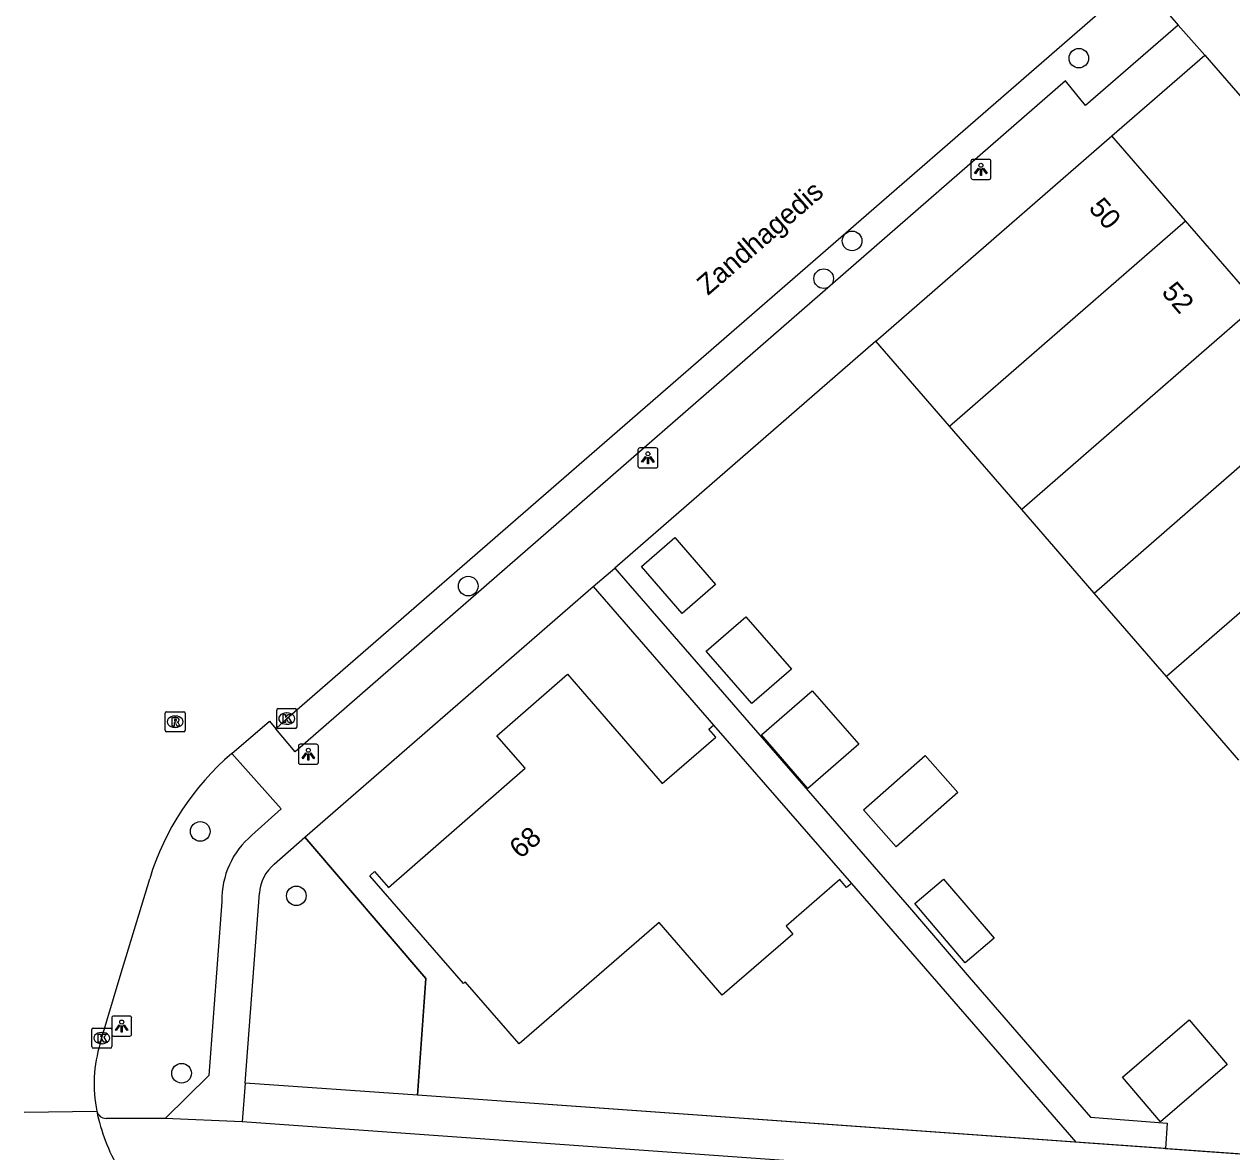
# Model space of a CAD drawing. Extents: x 155888 to 156864, y 383882 to 384671.
# Drawn here: x 155897.1 to 155957.3, y 384009.8 to 384066 of the extents above; entities that cross this region are included whole.
import ezdxf

# ---------------------------------------------------------------- set-up
doc = ezdxf.new("R2010")
doc.units = 0
for name, color, linetype in [('IMGEO_Boom', 7, 'Continuous'), ('IMGEO_Groenvoorziening', 7, 'Continuous'), ('IMGEO_Hek', 7, 'Continuous'), ('IMGEO_Kolk', 7, 'Continuous'), ('IMGEO_Lichtpunt', 7, 'Continuous'), ('IMGEO_Openbare_ruimte_label', 7, 'Continuous'), ('IMGEO_Pand', 7, 'Continuous'), ('IMGEO_Pand_nummerreeks', 7, 'Continuous'), ('IMGEO_Rijbaan_lokaal_gesloten', 7, 'Continuous'), ('IMGEO_Rijbaan_lokaal_open', 7, 'Continuous'), ('IMGEO_Rioolput', 7, 'Continuous'), ('IMGEO_Voetpad_open', 7, 'Continuous')]:
    doc.layers.add(name, color=color, linetype=linetype)

msp = doc.modelspace()

# ---------------------------------------------------------------- linework, layer by layer
at = {"layer": 'IMGEO_Boom'}
for centre in [(155949.668, 384064.329), (155938.362, 384055.22), (155936.947, 384053.341), (155919.223, 384038.015), (155905.863, 384025.788), (155910.654, 384022.577), (155904.932, 384013.736)]:
    msp.add_circle(centre, 0.489, dxfattribs=at)
at = {"layer": 'IMGEO_Groenvoorziening'}
for points in [[(155911.083, 384025.499), (155917.114, 384018.452), (155916.694, 384012.634)], [(155916.694, 384012.634), (155908.095, 384013.247)], [(155949.513, 384010.296), (155916.694, 384012.634)], [(155953.984, 384009.977), (155982.93, 384007.915)]]:
    msp.add_lwpolyline(points, dxfattribs=at)
at = {"layer": 'IMGEO_Hek'}
for points in [[(155916.694, 384012.634), (155917.114, 384018.452), (155911.083, 384025.499)], [(155982.93, 384007.915), (155916.694, 384012.634)]]:
    msp.add_lwpolyline(points, dxfattribs=at)
at = {"layer": 'IMGEO_Kolk'}
for p, q in [((155909.674, 384030.986), (155909.674, 384031.838)), ((155909.749, 384031.912), (155910.601, 384031.912)), ((155910.162, 384031.692), (155910.187, 384031.692)), ((155910.675, 384031.838), (155910.675, 384030.986)), ((155910.601, 384030.912), (155909.749, 384030.912)), ((155910.185, 384031.132), (155910.16, 384031.132)), ((155900.457, 384015.06), (155900.457, 384015.912)), ((155900.532, 384015.986), (155901.384, 384015.986)), ((155901.458, 384015.912), (155901.458, 384015.06)), ((155900.968, 384015.206), (155900.943, 384015.206)), ((155900.945, 384015.766), (155900.97, 384015.766)), ((155901.384, 384014.986), (155900.532, 384014.986))]:
    msp.add_line(p, q, dxfattribs=at)
for points in [[(155909.674, 384030.986), (155909.674, 384031.838)], [(155909.749, 384031.912), (155910.601, 384031.912)], [(155909.995, 384031.612), (155910.118, 384031.612), (155910.118, 384031.461), (155910.248, 384031.612), (155910.412, 384031.612), (155910.266, 384031.461), (155910.419, 384031.212), (155910.267, 384031.212), (155910.182, 384031.376), (155910.118, 384031.309), (155910.118, 384031.212), (155909.995, 384031.212), (155909.995, 384031.612)], [(155910.675, 384031.838), (155910.675, 384030.986)], [(155910.601, 384030.912), (155909.749, 384030.912)], [(155900.457, 384015.06), (155900.457, 384015.912)], [(155900.532, 384015.986), (155901.384, 384015.986)], [(155901.458, 384015.912), (155901.458, 384015.06)], [(155900.778, 384015.686), (155900.901, 384015.686), (155900.901, 384015.535), (155901.031, 384015.686), (155901.195, 384015.686), (155901.049, 384015.535), (155901.202, 384015.286), (155901.05, 384015.286), (155900.965, 384015.45), (155900.901, 384015.383), (155900.901, 384015.286), (155900.778, 384015.286), (155900.778, 384015.686)], [(155901.384, 384014.986), (155900.532, 384014.986)]]:
    msp.add_lwpolyline(points, dxfattribs=at)
for centre, start, end in [((155909.751, 384031.836), 91.55205, 178.44795), ((155909.751, 384031.836), 91.55205, 178.44795), ((155910.599, 384031.836), 1.55205, 88.44795), ((155910.599, 384031.836), 1.55205, 88.44795), ((155909.751, 384030.988), 181.55205, 268.44795), ((155909.751, 384030.988), 181.55205, 268.44795), ((155910.599, 384030.988), 271.55205, 358.44795), ((155910.599, 384030.988), 271.55205, 358.44795), ((155900.534, 384015.91), 91.55205, 178.44795), ((155900.534, 384015.91), 91.55205, 178.44795), ((155901.382, 384015.91), 1.55205, 88.44795), ((155901.382, 384015.91), 1.55205, 88.44795), ((155900.534, 384015.062), 181.55205, 268.44795), ((155900.534, 384015.062), 181.55205, 268.44795), ((155901.382, 384015.062), 271.55205, 358.44795), ((155901.382, 384015.062), 271.55205, 358.44795)]:
    msp.add_arc(centre, 0.0765, start, end, dxfattribs=at)
for centre, major_axis, ratio, start_param, end_param in [((155910.161, 384031.412), (-0.387, 0.002), 0.722429, 4.712389, 7.853982), ((155910.186, 384031.412), (-0.39, 0.002), 0.717154, 1.570796, 4.712389), ((155900.944, 384015.486), (-0.387, 0.002), 0.722429, 4.712389, 7.853982), ((155900.969, 384015.486), (-0.39, 0.002), 0.717154, 1.570796, 4.712389)]:
    msp.add_ellipse(centre, major_axis=major_axis, ratio=ratio, start_param=start_param, end_param=end_param, dxfattribs=at)
at = {"layer": 'IMGEO_Lichtpunt'}
for p, q in [((155944.287, 384059.191), (155944.287, 384058.384)), ((155944.287, 384059.191), (155944.287, 384058.384)), ((155945.189, 384059.286), (155944.381, 384059.286)), ((155945.189, 384059.286), (155944.381, 384059.286)), ((155945.283, 384058.384), (155945.283, 384059.191)), ((155945.283, 384058.384), (155945.283, 384059.191)), ((155944.381, 384058.29), (155945.189, 384058.29)), ((155944.381, 384058.29), (155945.189, 384058.29)), ((155927.684, 384044.811), (155927.684, 384044.004)), ((155927.684, 384044.811), (155927.684, 384044.004)), ((155928.586, 384044.906), (155927.778, 384044.906)), ((155928.586, 384044.906), (155927.778, 384044.906)), ((155928.68, 384044.004), (155928.68, 384044.811)), ((155928.68, 384044.004), (155928.68, 384044.811)), ((155927.778, 384043.91), (155928.586, 384043.91)), ((155927.778, 384043.91), (155928.586, 384043.91)), ((155910.756, 384030.04), (155910.756, 384029.233)), ((155910.756, 384030.04), (155910.756, 384029.233)), ((155911.658, 384030.135), (155910.85, 384030.135)), ((155911.658, 384030.135), (155910.85, 384030.135)), ((155911.752, 384029.233), (155911.752, 384030.04)), ((155911.752, 384029.233), (155911.752, 384030.04)), ((155910.85, 384029.139), (155911.658, 384029.139)), ((155910.85, 384029.139), (155911.658, 384029.139)), ((155901.448, 384016.488), (155901.448, 384015.681)), ((155901.448, 384016.488), (155901.448, 384015.681)), ((155902.35, 384016.583), (155901.542, 384016.583)), ((155902.35, 384016.583), (155901.542, 384016.583)), ((155902.444, 384015.681), (155902.444, 384016.488)), ((155902.444, 384015.681), (155902.444, 384016.488)), ((155901.542, 384015.587), (155902.35, 384015.587)), ((155901.542, 384015.587), (155902.35, 384015.587))]:
    msp.add_line(p, q, dxfattribs=at)
for points in [[(155944.661, 384058.855), (155944.7, 384058.827), (155944.512, 384058.565), (155944.474, 384058.592), (155944.661, 384058.855)], [(155944.763, 384058.807), (155944.81, 384058.807), (155944.81, 384058.485), (155944.763, 384058.485), (155944.763, 384058.807)], [(155944.873, 384058.827), (155944.911, 384058.854), (155945.098, 384058.592), (155945.059, 384058.564), (155944.873, 384058.827)], [(155928.058, 384044.475), (155928.097, 384044.447), (155927.909, 384044.185), (155927.871, 384044.212), (155928.058, 384044.475)], [(155928.16, 384044.427), (155928.207, 384044.427), (155928.207, 384044.105), (155928.16, 384044.105), (155928.16, 384044.427)], [(155928.27, 384044.447), (155928.308, 384044.474), (155928.495, 384044.212), (155928.456, 384044.184), (155928.27, 384044.447)], [(155911.13, 384029.704), (155911.169, 384029.676), (155910.981, 384029.414), (155910.943, 384029.441), (155911.13, 384029.704)], [(155911.232, 384029.656), (155911.279, 384029.656), (155911.279, 384029.334), (155911.232, 384029.334), (155911.232, 384029.656)], [(155911.342, 384029.676), (155911.38, 384029.703), (155911.567, 384029.441), (155911.528, 384029.413), (155911.342, 384029.676)], [(155901.822, 384016.152), (155901.861, 384016.124), (155901.673, 384015.862), (155901.635, 384015.889), (155901.822, 384016.152)], [(155901.924, 384016.104), (155901.971, 384016.104), (155901.971, 384015.782), (155901.924, 384015.782), (155901.924, 384016.104)], [(155902.034, 384016.124), (155902.072, 384016.151), (155902.259, 384015.889), (155902.22, 384015.861), (155902.034, 384016.124)]]:
    msp.add_lwpolyline(points, dxfattribs=at)
for centre in [(155944.786, 384058.989), (155928.183, 384044.609), (155911.255, 384029.838), (155901.947, 384016.286)]:
    msp.add_circle(centre, 0.0994, dxfattribs=at)
for centre, start, end in [((155944.381, 384059.191), 90, 180), ((155944.381, 384059.191), 90, 180), ((155945.189, 384059.191), 0, 90), ((155945.189, 384059.191), 0, 90), ((155944.381, 384058.384), 180, 270), ((155944.381, 384058.384), 180, 270), ((155945.189, 384058.384), 270, 0), ((155945.189, 384058.384), 270, 360), ((155927.778, 384044.811), 90, 180), ((155927.778, 384044.811), 90, 180), ((155928.586, 384044.811), 0, 90), ((155928.586, 384044.811), 0, 90), ((155927.778, 384044.004), 180, 270), ((155927.778, 384044.004), 180, 270), ((155928.586, 384044.004), 270, 0), ((155928.586, 384044.004), 270, 360), ((155910.85, 384030.04), 90, 180), ((155910.85, 384030.04), 90, 180), ((155911.658, 384030.04), 0, 90), ((155911.658, 384030.04), 0, 90), ((155910.85, 384029.233), 180, 270), ((155910.85, 384029.233), 180, 270), ((155911.658, 384029.233), 270, 0), ((155911.658, 384029.233), 270, 360), ((155901.542, 384016.488), 90, 180), ((155901.542, 384016.488), 90, 180), ((155902.35, 384016.488), 0, 90), ((155902.35, 384016.488), 0, 90), ((155901.542, 384015.681), 180, 270), ((155901.542, 384015.681), 180, 270), ((155902.35, 384015.681), 270, 0), ((155902.35, 384015.681), 270, 360)]:
    msp.add_arc(centre, 0.0946, start, end, dxfattribs=at)
at = {"layer": 'IMGEO_Pand'}
for points in [[(155939.541, 384050.222), (155951.312, 384060.458)], [(155954.984, 384056.223), (155951.312, 384060.458)], [(155943.213, 384045.988), (155954.984, 384056.223)], [(155958.594, 384052.061), (155954.984, 384056.223)], [(155958.594, 384052.061), (155946.822, 384041.826)], [(155943.213, 384045.988), (155939.541, 384050.222)], [(155950.432, 384037.664), (155962.197, 384047.907)], [(155946.822, 384041.826), (155943.213, 384045.988)], [(155965.814, 384043.736), (155954.042, 384033.502)], [(155950.432, 384037.664), (155946.822, 384041.826)], [(155931.559, 384038.102), (155929.893, 384036.652), (155927.862, 384038.986), (155929.527, 384040.436), (155931.559, 384038.102)], [(155954.042, 384033.502), (155950.432, 384037.664)], [(155933.362, 384032.157), (155931.084, 384034.773), (155933.057, 384036.491), (155935.334, 384033.874), (155933.362, 384032.157)], [(155938.326, 384023.194), (155938.091, 384022.991), (155937.75, 384023.385), (155935.074, 384021.069), (155935.415, 384020.675), (155931.884, 384017.622), (155928.74, 384021.247), (155921.769, 384015.201), (155919.076, 384018.294), (155918.986, 384018.215), (155914.314, 384023.58), (155914.553, 384023.79), (155915.241, 384023), (155922.056, 384028.937), (155920.648, 384030.551), (155924.18, 384033.619), (155928.896, 384028.172), (155931.567, 384030.484), (155931.219, 384030.885), (155931.454, 384031.088)], [(155957.651, 384029.34), (155954.042, 384033.502)], [(155936.164, 384027.931), (155933.843, 384030.597), (155936.376, 384032.802), (155938.696, 384030.136), (155936.164, 384027.931)], [(155931.454, 384031.088), (155938.326, 384023.194)], [(155942.01, 384029.578), (155943.643, 384027.725), (155940.566, 384025.012), (155938.933, 384026.865), (155942.01, 384029.578)], [(155944.004, 384019.238), (155941.484, 384022.189), (155942.919, 384023.415), (155945.439, 384020.463), (155944.004, 384019.238)], [(155955.174, 384016.389), (155957.071, 384014.168), (155953.736, 384011.32), (155951.839, 384013.541), (155955.174, 384016.389)]]:
    msp.add_lwpolyline(points, dxfattribs=at)
at = {"layer": 'IMGEO_Rijbaan_lokaal_gesloten'}
for points in [[(155909.631, 384030.905), (155910.175, 384031.412), (155952.631, 384068.293)], [(155907.433, 384029.675), (155909.319, 384031.277), (155909.631, 384030.905)], [(155900.877, 384015.234), (155901.873, 384018.579), (155903.344, 384023.431)], [(155897.084, 384011.803), (155900.707, 384011.839)]]:
    msp.add_lwpolyline(points, dxfattribs=at)
for centre, radius, start, end in [((155916.102, 384019.537), 13.339, 130.53403, 163.02691), ((155907.515, 384013.2), 6.943, 162.96251, 191.30426), ((155909.986, 384013.746), 9.473, 191.6126, 210.31005)]:
    msp.add_arc(centre, radius, start, end, dxfattribs=at)
at = {"layer": 'IMGEO_Rijbaan_lokaal_open'}
for points in [[(155952.631, 384068.293), (155954.621, 384065.983)], [(155955.954, 384064.477), (155954.621, 384065.983)], [(155955.954, 384064.477), (155988.812, 384026.65)]]:
    msp.add_lwpolyline(points, dxfattribs=at)
at = {"layer": 'IMGEO_Rioolput'}
for p, q in [((155904.111, 384030.83), (155904.111, 384031.682)), ((155904.186, 384031.756), (155905.038, 384031.756)), ((155904.599, 384031.536), (155904.624, 384031.536)), ((155905.112, 384031.682), (155905.112, 384030.83)), ((155904.622, 384030.976), (155904.597, 384030.976)), ((155905.038, 384030.756), (155904.186, 384030.756))]:
    msp.add_line(p, q, dxfattribs=at)
for points in [[(155904.111, 384030.83), (155904.111, 384031.682)], [(155904.186, 384031.756), (155905.038, 384031.756)], [(155904.7, 384031.454), (155904.448, 384031.456), (155904.448, 384031.056)], [(155905.112, 384031.682), (155905.112, 384030.83)], [(155904.448, 384031.056), (155904.572, 384031.056), (155904.572, 384031.218), (155904.583, 384031.218)], [(155904.626, 384031.375), (155904.572, 384031.375), (155904.572, 384031.294)], [(155904.572, 384031.294), (155904.624, 384031.294)], [(155904.63, 384031.189), (155904.701, 384031.056), (155904.841, 384031.056), (155904.776, 384031.182)], [(155905.038, 384030.756), (155904.186, 384030.756)]]:
    msp.add_lwpolyline(points, dxfattribs=at)
for centre, radius, start, end in [((155904.188, 384031.68), 0.0765, 91.55205, 178.44795), ((155904.188, 384031.68), 0.0765, 91.55205, 178.44795), ((155904.699, 384031.344), 0.109, 350.36119, 89.41601), ((155905.036, 384031.68), 0.0765, 1.55205, 88.44795), ((155905.036, 384031.68), 0.0765, 1.55205, 88.44795), ((155904.188, 384030.832), 0.0765, 181.55205, 268.44795), ((155904.188, 384030.832), 0.0765, 181.55205, 268.44795), ((155904.582, 384031.165), 0.0533, 26.02933, 88.69889), ((155904.608, 384031.483), 0.19, 274.7715, 282.96867), ((155904.632, 384031.279), 0.0964, 77.00612, 93.18647), ((155904.646, 384031.336), 0.0378, 276.66336, 79.67722), ((155904.697, 384031.344), 0.112, 277.58423, 350.98172), ((155904.681, 384031.129), 0.108, 29.51342, 73.79051), ((155905.036, 384030.832), 0.0765, 271.55205, 358.44795), ((155905.036, 384030.832), 0.0765, 271.55205, 358.44795)]:
    msp.add_arc(centre, radius, start, end, dxfattribs=at)
for centre, major_axis, ratio, start_param, end_param in [((155904.598, 384031.256), (-0.387, 0.002), 0.722429, 4.712389, 7.853982), ((155904.623, 384031.256), (-0.39, 0.002), 0.717154, 1.570796, 4.712389)]:
    msp.add_ellipse(centre, major_axis=major_axis, ratio=ratio, start_param=start_param, end_param=end_param, dxfattribs=at)
at = {"layer": 'IMGEO_Voetpad_open'}
for points in [[(155954.621, 384065.983), (155949.997, 384061.966), (155948.997, 384063.192), (155910.592, 384029.763), (155909.631, 384030.905)], [(155951.312, 384060.458), (155955.954, 384064.477)], [(155939.541, 384050.222), (155926.528, 384038.917)], [(155925.459, 384037.988), (155926.528, 384038.917)], [(155926.528, 384038.917), (155941.328, 384021.882), (155944.199, 384018.518), (155950.252, 384011.539), (155954.075, 384011.248), (155953.984, 384009.977)], [(155911.083, 384025.499), (155925.459, 384037.988)], [(155925.459, 384037.988), (155931.454, 384031.088)], [(155907.433, 384029.675), (155909.9, 384026.907), (155908.439, 384025.597)], [(155909.555, 384024.155), (155911.083, 384025.499)], [(155938.326, 384023.194), (155949.513, 384010.296)], [(155908.095, 384013.247), (155908.815, 384022.705)], [(155906.946, 384022.299), (155906.29, 384013.627), (155904.113, 384011.486)], [(155908.095, 384013.247), (155907.948, 384011.313)], [(155904.113, 384011.486), (155901.167, 384011.481)], [(155907.948, 384011.313), (155904.113, 384011.486)], [(155983.909, 384005.871), (155977.475, 384006.312), (155965.224, 384007.221), (155907.948, 384011.313)], [(155953.984, 384009.977), (155949.513, 384010.296)]]:
    msp.add_lwpolyline(points, dxfattribs=at)
for centre, radius, start, end in [((155911.097, 384022.407), 4.152, 129.79769, 181.48992), ((155910.813, 384022.599), 2, 128.95348, 176.97201), ((155901.19, 384011.985), 0.505, 196.84878, 267.36676)]:
    msp.add_arc(centre, radius, start, end, dxfattribs=at)

# ---------------------------------------------------------------- texts
at = {"layer": 'IMGEO_Openbare_ruimte_label'}
msp.add_text('Zandhagedis', height=1, rotation=40.94326, dxfattribs=at).set_placement((155931.176, 384052.473))
at = {"layer": 'IMGEO_Pand_nummerreeks'}
for s, rotation, p in [('50', 310.93355, (155950.115, 384056.833)), ('52', 310.93355, (155953.751, 384052.641)), ('68', 41.06129, (155921.823, 384024.383))]:
    msp.add_text(s, height=1, rotation=rotation, dxfattribs=at).set_placement(p)

doc.saveas('drawing.dxf')
